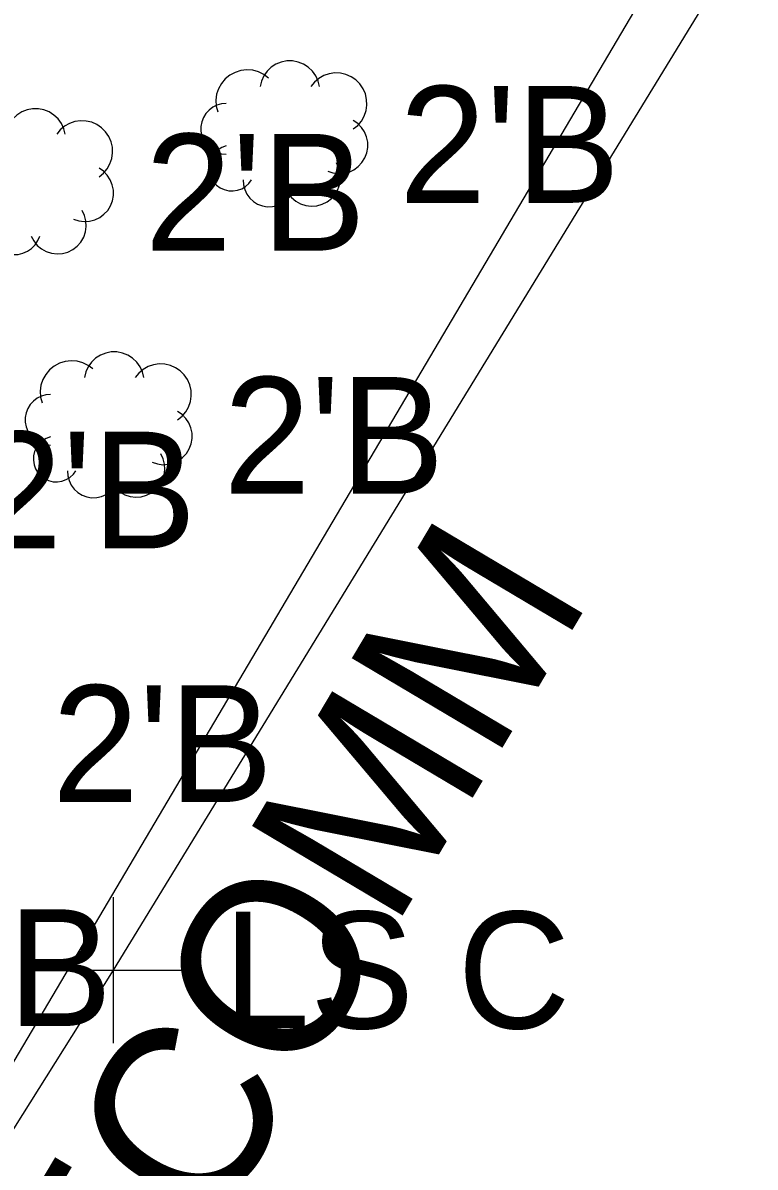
# Model space of a CAD drawing. Extents: x 1363693 to 1365209, y 422201 to 424153.
# Drawn here: x 1364077 to 1364087.03, y 422784.12 to 422799.79 of the extents above; entities that cross this region are included whole.
import ezdxf

# ---------------------------------------------------------------- set-up
doc = ezdxf.new("R2010")
doc.units = 0
for name, color, linetype in [('SV_X_Random_Point', 7, 'Continuous'), ('UT_X_FO', 7, 'Continuous'), ('UT_X_Telecom_Text', 7, 'Continuous'), ('VG_X_Cells', 7, 'Continuous'), ('VG_X_Flower_Bed', 7, 'Continuous'), ('VG_X_Text', 7, 'Continuous')]:
    doc.layers.add(name, color=color, linetype=linetype)

msp = doc.modelspace()

# ---------------------------------------------------------------- linework, layer by layer
at = {"layer": 'SV_X_Random_Point'}
for p, q in [((1364078.24, 422785.815), (1364078.24, 422787.815)), ((1364077.24, 422786.815), (1364079.24, 422786.815))]:
    msp.add_line(p, q, dxfattribs=at)
at = {"layer": 'UT_X_FO'}
msp.add_lwpolyline([(1364198.41, 423083.145), (1364202.916, 423079.215), (1364206.614, 423072.625), (1364206.927, 423065.384), (1364205.607, 423052.889), (1364202.652, 423033.176), (1364193.585, 423006.537), (1364182.955, 422981.103), (1364130.325, 422876.058), (1364040.63, 422724.214)], dxfattribs=at)
at = {"layer": 'VG_X_Cells'}
for points in [[(1364081.06, 422798.919), (1364081.041, 422798.994), (1364081.009, 422799.065), (1364080.964, 422799.129), (1364080.907, 422799.183), (1364080.842, 422799.225), (1364080.769, 422799.254), (1364080.693, 422799.269), (1364080.614, 422799.269), (1364080.538, 422799.254), (1364080.465, 422799.225), (1364080.4, 422799.183), (1364080.343, 422799.129), (1364080.298, 422799.065), (1364080.265, 422798.994), (1364080.247, 422798.919)], [(1364080.363, 422799.035), (1364080.298, 422799.084), (1364080.225, 422799.119), (1364080.146, 422799.141), (1364080.064, 422799.147), (1364079.983, 422799.137), (1364079.905, 422799.113), (1364079.834, 422799.074), (1364079.77, 422799.023), (1364079.718, 422798.96), (1364079.678, 422798.889), (1364079.652, 422798.812), (1364079.642, 422798.731), (1364079.647, 422798.649), (1364079.667, 422798.57)], [(1364081.524, 422798.338), (1364081.585, 422798.387), (1364081.635, 422798.446), (1364081.674, 422798.514), (1364081.699, 422798.588), (1364081.71, 422798.664), (1364081.707, 422798.742), (1364081.689, 422798.818), (1364081.658, 422798.889), (1364081.614, 422798.954), (1364081.559, 422799.009), (1364081.495, 422799.052), (1364081.424, 422799.084), (1364081.348, 422799.101), (1364081.27, 422799.104), (1364081.193, 422799.093), (1364081.12, 422799.068), (1364081.052, 422799.029), (1364080.993, 422798.979), (1364080.944, 422798.919)], [(1364077.577, 422798.264), (1364077.558, 422798.339), (1364077.526, 422798.41), (1364077.481, 422798.474), (1364077.424, 422798.528), (1364077.359, 422798.57), (1364077.286, 422798.599), (1364077.21, 422798.614), (1364077.131, 422798.614), (1364077.055, 422798.599), (1364076.982, 422798.57), (1364076.917, 422798.528), (1364076.86, 422798.474), (1364076.815, 422798.41), (1364076.782, 422798.339), (1364076.764, 422798.264)], [(1364079.783, 422798.686), (1364079.719, 422798.68), (1364079.657, 422798.663), (1364079.599, 422798.634), (1364079.548, 422798.595), (1364079.505, 422798.548), (1364079.471, 422798.493), (1364079.448, 422798.433), (1364079.436, 422798.37), (1364079.436, 422798.306), (1364079.448, 422798.243), (1364079.471, 422798.183), (1364079.505, 422798.128), (1364079.548, 422798.081), (1364079.599, 422798.042), (1364079.657, 422798.013), (1364079.719, 422797.996), (1364079.783, 422797.99)], [(1364078.041, 422797.683), (1364078.102, 422797.732), (1364078.152, 422797.791), (1364078.191, 422797.859), (1364078.216, 422797.933), (1364078.227, 422798.009), (1364078.224, 422798.087), (1364078.206, 422798.163), (1364078.175, 422798.234), (1364078.131, 422798.299), (1364078.076, 422798.354), (1364078.012, 422798.397), (1364077.941, 422798.429), (1364077.865, 422798.446), (1364077.787, 422798.449), (1364077.71, 422798.438), (1364077.637, 422798.413), (1364077.569, 422798.374), (1364077.51, 422798.324), (1364077.461, 422798.264)], [(1364081.176, 422797.757), (1364081.246, 422797.734), (1364081.32, 422797.724), (1364081.394, 422797.729), (1364081.466, 422797.747), (1364081.533, 422797.779), (1364081.592, 422797.823), (1364081.643, 422797.877), (1364081.682, 422797.94), (1364081.709, 422798.009), (1364081.722, 422798.082), (1364081.721, 422798.156), (1364081.706, 422798.229), (1364081.678, 422798.297), (1364081.637, 422798.359), (1364081.585, 422798.412), (1364081.524, 422798.454)], [(1364079.783, 422798.106), (1364079.725, 422798.085), (1364079.672, 422798.053), (1364079.627, 422798.011), (1364079.591, 422797.961), (1364079.565, 422797.906), (1364079.55, 422797.846), (1364079.548, 422797.785), (1364079.557, 422797.724), (1364079.578, 422797.666), (1364079.61, 422797.614), (1364079.652, 422797.568), (1364079.701, 422797.532), (1364079.757, 422797.506), (1364079.817, 422797.491), (1364079.878, 422797.488), (1364079.939, 422797.498), (1364079.997, 422797.519), (1364080.049, 422797.55), (1364080.095, 422797.592), (1364080.131, 422797.641)], [(1364077.693, 422797.102), (1364077.763, 422797.079), (1364077.837, 422797.069), (1364077.911, 422797.074), (1364077.983, 422797.092), (1364078.05, 422797.124), (1364078.109, 422797.168), (1364078.16, 422797.222), (1364078.199, 422797.285), (1364078.226, 422797.354), (1364078.239, 422797.427), (1364078.238, 422797.501), (1364078.223, 422797.574), (1364078.195, 422797.642), (1364078.154, 422797.704), (1364078.102, 422797.757), (1364078.041, 422797.799)], [(1364080.595, 422797.525), (1364080.63, 422797.458), (1364080.678, 422797.398), (1364080.735, 422797.349), (1364080.802, 422797.312), (1364080.874, 422797.289), (1364080.949, 422797.28), (1364081.025, 422797.285), (1364081.098, 422797.306), (1364081.166, 422797.339), (1364081.226, 422797.386), (1364081.276, 422797.443), (1364081.314, 422797.509), (1364081.339, 422797.581), (1364081.349, 422797.656), (1364081.344, 422797.732), (1364081.325, 422797.805), (1364081.292, 422797.874)], [(1364080.015, 422797.641), (1364080.019, 422797.573), (1364080.036, 422797.507), (1364080.065, 422797.445), (1364080.105, 422797.389), (1364080.156, 422797.343), (1364080.214, 422797.307), (1364080.278, 422797.283), (1364080.346, 422797.272), (1364080.415, 422797.274), (1364080.481, 422797.289), (1364080.544, 422797.316), (1364080.6, 422797.355), (1364080.648, 422797.404), (1364080.686, 422797.462), (1364080.712, 422797.525)], [(1364077.112, 422796.87), (1364077.147, 422796.803), (1364077.195, 422796.743), (1364077.252, 422796.694), (1364077.319, 422796.657), (1364077.391, 422796.634), (1364077.466, 422796.625), (1364077.542, 422796.63), (1364077.615, 422796.651), (1364077.683, 422796.684), (1364077.743, 422796.731), (1364077.793, 422796.788), (1364077.831, 422796.854), (1364077.856, 422796.926), (1364077.866, 422797.001), (1364077.861, 422797.077), (1364077.842, 422797.15), (1364077.809, 422797.219)], [(1364076.532, 422796.986), (1364076.536, 422796.918), (1364076.553, 422796.852), (1364076.582, 422796.79), (1364076.622, 422796.734), (1364076.673, 422796.688), (1364076.731, 422796.652), (1364076.795, 422796.628), (1364076.863, 422796.617), (1364076.932, 422796.619), (1364076.998, 422796.634), (1364077.061, 422796.661), (1364077.117, 422796.7), (1364077.165, 422796.749), (1364077.203, 422796.807), (1364077.229, 422796.87)], [(1364078.654, 422794.933), (1364078.635, 422795.008), (1364078.603, 422795.079), (1364078.558, 422795.143), (1364078.501, 422795.197), (1364078.436, 422795.239), (1364078.363, 422795.268), (1364078.287, 422795.283), (1364078.208, 422795.283), (1364078.132, 422795.268), (1364078.059, 422795.239), (1364077.994, 422795.197), (1364077.937, 422795.143), (1364077.892, 422795.079), (1364077.859, 422795.008), (1364077.841, 422794.933)], [(1364077.957, 422795.049), (1364077.892, 422795.098), (1364077.819, 422795.133), (1364077.74, 422795.155), (1364077.658, 422795.161), (1364077.577, 422795.151), (1364077.499, 422795.127), (1364077.428, 422795.088), (1364077.364, 422795.037), (1364077.312, 422794.974), (1364077.272, 422794.903), (1364077.246, 422794.826), (1364077.236, 422794.745), (1364077.241, 422794.663), (1364077.261, 422794.584)], [(1364079.118, 422794.352), (1364079.179, 422794.401), (1364079.229, 422794.46), (1364079.268, 422794.528), (1364079.293, 422794.602), (1364079.304, 422794.678), (1364079.301, 422794.756), (1364079.283, 422794.832), (1364079.252, 422794.903), (1364079.208, 422794.968), (1364079.153, 422795.023), (1364079.089, 422795.066), (1364079.018, 422795.098), (1364078.942, 422795.115), (1364078.864, 422795.118), (1364078.787, 422795.107), (1364078.714, 422795.082), (1364078.646, 422795.043), (1364078.587, 422794.993), (1364078.538, 422794.933)], [(1364077.377, 422794.7), (1364077.313, 422794.694), (1364077.251, 422794.677), (1364077.193, 422794.648), (1364077.142, 422794.609), (1364077.099, 422794.562), (1364077.065, 422794.507), (1364077.042, 422794.447), (1364077.03, 422794.384), (1364077.03, 422794.32), (1364077.042, 422794.257), (1364077.065, 422794.197), (1364077.099, 422794.142), (1364077.142, 422794.095), (1364077.193, 422794.056), (1364077.251, 422794.027), (1364077.313, 422794.01), (1364077.377, 422794.004)], [(1364078.77, 422793.771), (1364078.84, 422793.748), (1364078.914, 422793.738), (1364078.988, 422793.743), (1364079.06, 422793.761), (1364079.127, 422793.793), (1364079.186, 422793.837), (1364079.237, 422793.891), (1364079.276, 422793.954), (1364079.303, 422794.023), (1364079.316, 422794.096), (1364079.315, 422794.17), (1364079.3, 422794.243), (1364079.272, 422794.311), (1364079.231, 422794.373), (1364079.179, 422794.426), (1364079.118, 422794.468)], [(1364077.377, 422794.12), (1364077.319, 422794.099), (1364077.266, 422794.067), (1364077.221, 422794.025), (1364077.185, 422793.975), (1364077.159, 422793.92), (1364077.144, 422793.86), (1364077.142, 422793.799), (1364077.151, 422793.738), (1364077.172, 422793.68), (1364077.204, 422793.628), (1364077.246, 422793.582), (1364077.295, 422793.546), (1364077.351, 422793.52), (1364077.411, 422793.505), (1364077.472, 422793.502), (1364077.533, 422793.512), (1364077.591, 422793.533), (1364077.643, 422793.564), (1364077.689, 422793.606), (1364077.725, 422793.655)], [(1364078.189, 422793.539), (1364078.224, 422793.472), (1364078.272, 422793.412), (1364078.329, 422793.363), (1364078.396, 422793.326), (1364078.468, 422793.303), (1364078.543, 422793.294), (1364078.619, 422793.299), (1364078.692, 422793.32), (1364078.76, 422793.353), (1364078.82, 422793.4), (1364078.87, 422793.457), (1364078.908, 422793.523), (1364078.933, 422793.595), (1364078.943, 422793.67), (1364078.938, 422793.746), (1364078.919, 422793.819), (1364078.886, 422793.888)], [(1364077.609, 422793.655), (1364077.613, 422793.587), (1364077.63, 422793.521), (1364077.659, 422793.459), (1364077.699, 422793.403), (1364077.75, 422793.357), (1364077.808, 422793.321), (1364077.872, 422793.297), (1364077.94, 422793.286), (1364078.009, 422793.288), (1364078.075, 422793.303), (1364078.138, 422793.33), (1364078.194, 422793.369), (1364078.242, 422793.418), (1364078.28, 422793.476), (1364078.306, 422793.539)]]:
    msp.add_lwpolyline(points, dxfattribs=at)
at = {"layer": 'VG_X_Flower_Bed'}
for p, q in [((1364078.24, 422786.815), (1364091.259, 422808.103)), ((1364064.848, 422765.503), (1364078.24, 422786.815))]:
    msp.add_line(p, q, dxfattribs=at)

# ---------------------------------------------------------------- texts
at = {"layer": 'SV_X_Random_Point'}
msp.add_text('LS C', height=1.6, dxfattribs=at).set_placement((1364079.74, 422786.015))
at = {"layer": 'UT_X_Telecom_Text'}
msp.add_text('EX. TELECOMM', height=2.4, rotation=59.2719, dxfattribs=at).set_placement((1364072.406, 422771.085))
at = {"layer": 'VG_X_Text'}
for p in [(1364082.153, 422797.325), (1364078.67, 422796.67), (1364079.747, 422793.339), (1364076.347, 422792.59), (1364077.397, 422789.117), (1364075.195, 422786.047)]:
    msp.add_text("2'B", height=1.6, dxfattribs=at).set_placement(p)

doc.saveas('drawing.dxf')
